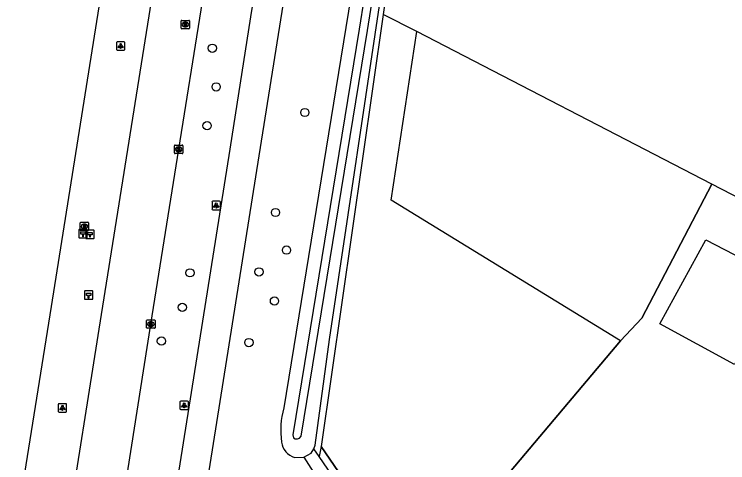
# Model space of a CAD drawing. Extents: x 160203 to 161526, y 379529 to 381797.
# Drawn here: x 160267 to 160351.6, y 380042.3 to 380095.4 of the extents above; entities that cross this region are included whole.
import ezdxf

# ---------------------------------------------------------------- set-up
doc = ezdxf.new("R2010")
doc.units = 0
for name, color, linetype in [('IMGEO_Boom', 7, 'Continuous'), ('IMGEO_Bouwland', 7, 'Continuous'), ('IMGEO_Brandkraan', 7, 'Continuous'), ('IMGEO_Fietspad_gesloten', 7, 'Continuous'), ('IMGEO_Grasland_agrarisch', 7, 'Continuous'), ('IMGEO_Groenvoorziening', 7, 'Continuous'), ('IMGEO_Hectometerpaal', 7, 'Continuous'), ('IMGEO_Hek', 7, 'Continuous'), ('IMGEO_Kolk', 7, 'Continuous'), ('IMGEO_Lichtpunt', 7, 'Continuous'), ('IMGEO_Loofbos', 7, 'Continuous'), ('IMGEO_Pand', 7, 'Continuous'), ('IMGEO_Rijbaan_regionaal_gesloten', 7, 'Continuous'), ('IMGEO_Rioolput', 7, 'Continuous'), ('IMGEO_Waterloop', 7, 'Continuous')]:
    doc.layers.add(name, color=color, linetype=linetype)

msp = doc.modelspace()

# ---------------------------------------------------------------- linework, layer by layer
at = {"layer": 'IMGEO_Boom'}
for centre in [(160290.503, 380091.416), (160290.957, 380086.827), (160301.456, 380083.789), (160289.881, 380082.225), (160297.982, 380071.936), (160299.285, 380067.475), (160287.851, 380064.779), (160296.025, 380064.888), (160297.861, 380061.437), (160286.951, 380060.684), (160284.469, 380056.686), (160294.83, 380056.51)]:
    msp.add_circle(centre, 0.489, dxfattribs=at)
at = {"layer": 'IMGEO_Bouwland'}
for points in [[(160310.75, 380095.431), (160303.394, 380044.187)], [(160314.714, 380093.382), (160310.75, 380095.431)], [(160338.878, 380056.732), (160311.68, 380073.39), (160314.714, 380093.382)], [(160338.878, 380056.732), (160320.182, 380034.549), (160313.52, 380029.396), (160303.394, 380044.187)]]:
    msp.add_lwpolyline(points, dxfattribs=at)
at = {"layer": 'IMGEO_Brandkraan'}
for p, q in [((160274.839, 380069.858), (160274.839, 380070.71)), ((160274.914, 380070.784), (160275.766, 380070.784)), ((160275.327, 380070.564), (160275.352, 380070.564)), ((160275.84, 380070.71), (160275.84, 380069.858)), ((160275.766, 380069.784), (160274.914, 380069.784)), ((160275.35, 380070.004), (160275.325, 380070.004))]:
    msp.add_line(p, q, dxfattribs=at)
for points in [[(160274.839, 380069.858), (160274.839, 380070.71)], [(160274.914, 380070.784), (160275.766, 380070.784)], [(160275.187, 380070.484), (160275.187, 380070.084), (160275.4, 380070.084)], [(160275.418, 380070.484), (160275.187, 380070.484)], [(160275.366, 380070.403), (160275.312, 380070.403), (160275.312, 380070.327)], [(160275.312, 380070.327), (160275.365, 380070.327)], [(160275.374, 380070.251), (160275.312, 380070.251), (160275.312, 380070.17)], [(160275.84, 380070.71), (160275.84, 380069.858)], [(160275.766, 380069.784), (160274.914, 380069.784)], [(160275.312, 380070.17), (160275.374, 380070.17)]]:
    msp.add_lwpolyline(points, dxfattribs=at)
for centre, radius, start, end in [((160274.916, 380070.708), 0.0765, 91.55205, 178.44795), ((160274.916, 380070.708), 0.0765, 91.55205, 178.44795), ((160275.367, 380070.365), 0.0379, 267.82845, 90.93552), ((160275.375, 380070.21), 0.0404, 269.87594, 90.50774), ((160275.422, 380070.339), 0.145, 59.4692, 91.53667), ((160275.447, 380070.386), 0.0922, 285.51372, 58.15012), ((160275.452, 380070.194), 0.105, 301.31148, 78.98903), ((160275.764, 380070.708), 0.0765, 1.55205, 88.44795), ((160275.764, 380070.708), 0.0765, 1.55205, 88.44795), ((160274.916, 380069.86), 0.0765, 181.55205, 268.44795), ((160274.916, 380069.86), 0.0765, 181.55205, 268.44795), ((160275.406, 380070.335), 0.251, 268.66757, 293.53466), ((160275.764, 380069.86), 0.0765, 271.55205, 358.44795), ((160275.764, 380069.86), 0.0765, 271.55205, 358.44795)]:
    msp.add_arc(centre, radius, start, end, dxfattribs=at)
for centre, major_axis, ratio, start_param, end_param in [((160275.326, 380070.284), (-0.387, 0.002), 0.722429, 4.712389, 7.853982), ((160275.351, 380070.284), (-0.39, 0.002), 0.717154, 1.570796, 4.712389)]:
    msp.add_ellipse(centre, major_axis=major_axis, ratio=ratio, start_param=start_param, end_param=end_param, dxfattribs=at)
at = {"layer": 'IMGEO_Fietspad_gesloten'}
for points in [[(160283.537, 380000), (160288.248, 380029.615), (160296.048, 380078.644), (160304.946, 380134.52), (160305.52, 380137.937)], [(160284.774, 380030.19), (160292.614, 380079.457), (160295.043, 380095.124), (160301.457, 380134.981), (160302.004, 380138.344)]]:
    msp.add_lwpolyline(points, dxfattribs=at)
at = {"layer": 'IMGEO_Grasland_agrarisch'}
for points in [[(160334.717, 380245.43), (160311.69, 380101.979), (160310.75, 380095.431)], [(160349.701, 380075.295), (160314.714, 380093.382)], [(160349.701, 380075.295), (160341.379, 380059.407), (160338.878, 380056.732)], [(160397.184, 380050.749), (160349.701, 380075.295)]]:
    msp.add_lwpolyline(points, dxfattribs=at)
at = {"layer": 'IMGEO_Groenvoorziening'}
for points in [[(160302.532, 380043.918), (160302.689, 380044.357), (160304.383, 380056.886), (160310.899, 380100.468), (160334.158, 380245.601)], [(160303.394, 380044.187), (160303.157, 380043.003)], [(160301.357, 380042.912), (160302.201, 380043.406), (160302.532, 380043.918)], [(160303.157, 380043.003), (160302.532, 380043.918)], [(160322.205, 380015.124), (160303.157, 380043.003)]]:
    msp.add_lwpolyline(points, dxfattribs=at)
at = {"layer": 'IMGEO_Hectometerpaal'}
for p, q in [((160274.678, 380069.832), (160274.678, 380068.991)), ((160274.678, 380069.832), (160274.678, 380068.991)), ((160275.594, 380069.916), (160274.753, 380069.916)), ((160275.594, 380069.916), (160274.753, 380069.916)), ((160275.501, 380069.766), (160275.501, 380068.925)), ((160275.501, 380069.766), (160275.501, 380068.925)), ((160276.417, 380069.85), (160275.576, 380069.85)), ((160276.417, 380069.85), (160275.576, 380069.85)), ((160275.678, 380069), (160275.678, 380069.841)), ((160275.678, 380069), (160275.678, 380069.841)), ((160276.501, 380068.934), (160276.501, 380069.775)), ((160276.501, 380068.934), (160276.501, 380069.775)), ((160274.762, 380068.916), (160275.603, 380068.916)), ((160274.762, 380068.916), (160275.603, 380068.916)), ((160275.585, 380068.85), (160276.426, 380068.85)), ((160275.585, 380068.85), (160276.426, 380068.85)), ((160276.257, 380062.645), (160275.416, 380062.645)), ((160276.257, 380062.645), (160275.416, 380062.645)), ((160275.341, 380062.561), (160275.341, 380061.72)), ((160275.341, 380062.561), (160275.341, 380061.72)), ((160276.341, 380061.729), (160276.341, 380062.57)), ((160276.341, 380061.729), (160276.341, 380062.57)), ((160275.425, 380061.645), (160276.266, 380061.645)), ((160275.425, 380061.645), (160276.266, 380061.645))]:
    msp.add_line(p, q, dxfattribs=at)
for points in [[(160275.203, 380069.06), (160275.143, 380069.06), (160275.143, 380069.365), (160274.923, 380069.365), (160274.923, 380069.634), (160275.423, 380069.634), (160275.423, 380069.365), (160275.203, 380069.365), (160275.203, 380069.06)], [(160276.026, 380068.994), (160275.966, 380068.994), (160275.966, 380069.299), (160275.746, 380069.299), (160275.746, 380069.568), (160276.246, 380069.568), (160276.246, 380069.299), (160276.026, 380069.299), (160276.026, 380068.994)], [(160275.866, 380061.789), (160275.806, 380061.789), (160275.806, 380062.094), (160275.586, 380062.094), (160275.586, 380062.363), (160276.086, 380062.363), (160276.086, 380062.094), (160275.866, 380062.094), (160275.866, 380061.789)]]:
    msp.add_lwpolyline(points, dxfattribs=at)
for centre, start, end in [((160274.756, 380069.838), 92.4484, 184.28452), ((160274.756, 380069.838), 92.4484, 184.28452), ((160275.579, 380069.772), 92.4484, 184.28452), ((160275.579, 380069.772), 92.4484, 184.28452), ((160275.6, 380069.838), 2.4484, 94.28452), ((160275.6, 380069.838), 2.4484, 94.28452), ((160276.423, 380069.772), 2.4484, 94.28452), ((160276.423, 380069.772), 2.4484, 94.28452), ((160274.756, 380068.994), 182.4484, 274.28452), ((160274.756, 380068.994), 182.4484, 274.28452), ((160275.579, 380068.928), 182.4484, 274.28452), ((160275.579, 380068.928), 182.4484, 274.28452), ((160275.6, 380068.994), 272.4484, 4.28452), ((160275.6, 380068.994), 272.4484, 4.28452), ((160276.423, 380068.928), 272.4484, 4.28452), ((160276.423, 380068.928), 272.4484, 4.28452), ((160275.419, 380062.567), 92.4484, 184.28452), ((160275.419, 380062.567), 92.4484, 184.28452), ((160276.263, 380062.567), 2.4484, 94.28452), ((160276.263, 380062.567), 2.4484, 94.28452), ((160275.419, 380061.723), 182.4484, 274.28452), ((160275.419, 380061.723), 182.4484, 274.28452), ((160276.263, 380061.723), 272.4484, 4.28452), ((160276.263, 380061.723), 272.4484, 4.28452)]:
    msp.add_arc(centre, 0.0779, start, end, dxfattribs=at)
at = {"layer": 'IMGEO_Hek'}
for points in [[(160314.714, 380093.382), (160310.75, 380095.431)], [(160338.878, 380056.732), (160311.68, 380073.39), (160314.714, 380093.382)], [(160349.701, 380075.295), (160314.714, 380093.382)], [(160338.878, 380056.732), (160341.379, 380059.407), (160349.701, 380075.295)], [(160397.184, 380050.749), (160349.701, 380075.295)], [(160303.394, 380044.187), (160313.52, 380029.396), (160320.182, 380034.549), (160338.878, 380056.732)]]:
    msp.add_lwpolyline(points, dxfattribs=at)
at = {"layer": 'IMGEO_Kolk'}
for p, q in [((160286.013, 380079), (160286.013, 380079.852)), ((160286.088, 380079.926), (160286.94, 380079.926)), ((160286.501, 380079.706), (160286.526, 380079.706)), ((160287.014, 380079.852), (160287.014, 380079)), ((160286.94, 380078.926), (160286.088, 380078.926)), ((160286.524, 380079.146), (160286.499, 380079.146)), ((160282.793, 380059.199), (160283.645, 380059.199)), ((160282.718, 380058.273), (160282.718, 380059.125)), ((160283.229, 380058.419), (160283.204, 380058.419)), ((160283.206, 380058.979), (160283.231, 380058.979)), ((160283.719, 380059.125), (160283.719, 380058.273)), ((160283.645, 380058.199), (160282.793, 380058.199))]:
    msp.add_line(p, q, dxfattribs=at)
for points in [[(160286.013, 380079), (160286.013, 380079.852)], [(160286.088, 380079.926), (160286.94, 380079.926)], [(160286.334, 380079.626), (160286.457, 380079.626), (160286.457, 380079.475), (160286.587, 380079.626), (160286.751, 380079.626), (160286.605, 380079.475), (160286.758, 380079.226), (160286.606, 380079.226), (160286.521, 380079.39), (160286.457, 380079.323), (160286.457, 380079.226), (160286.334, 380079.226), (160286.334, 380079.626)], [(160287.014, 380079.852), (160287.014, 380079)], [(160286.94, 380078.926), (160286.088, 380078.926)], [(160282.793, 380059.199), (160283.645, 380059.199)], [(160282.718, 380058.273), (160282.718, 380059.125)], [(160283.039, 380058.899), (160283.162, 380058.899), (160283.162, 380058.748), (160283.292, 380058.899), (160283.456, 380058.899), (160283.31, 380058.748), (160283.463, 380058.499), (160283.311, 380058.499), (160283.226, 380058.663), (160283.162, 380058.596), (160283.162, 380058.499), (160283.039, 380058.499), (160283.039, 380058.899)], [(160283.719, 380059.125), (160283.719, 380058.273)], [(160283.645, 380058.199), (160282.793, 380058.199)]]:
    msp.add_lwpolyline(points, dxfattribs=at)
for centre, start, end in [((160286.09, 380079.85), 91.55205, 178.44795), ((160286.09, 380079.85), 91.55205, 178.44795), ((160286.938, 380079.85), 1.55205, 88.44795), ((160286.938, 380079.85), 1.55205, 88.44795), ((160286.09, 380079.002), 181.55205, 268.44795), ((160286.09, 380079.002), 181.55205, 268.44795), ((160286.938, 380079.002), 271.55205, 358.44795), ((160286.938, 380079.002), 271.55205, 358.44795), ((160282.795, 380059.123), 91.55205, 178.44795), ((160282.795, 380059.123), 91.55205, 178.44795), ((160283.643, 380059.123), 1.55205, 88.44795), ((160283.643, 380059.123), 1.55205, 88.44795), ((160282.795, 380058.275), 181.55205, 268.44795), ((160282.795, 380058.275), 181.55205, 268.44795), ((160283.643, 380058.275), 271.55205, 358.44795), ((160283.643, 380058.275), 271.55205, 358.44795)]:
    msp.add_arc(centre, 0.0765, start, end, dxfattribs=at)
for centre, major_axis, ratio, start_param, end_param in [((160286.5, 380079.426), (-0.387, 0.002), 0.722429, 4.712389, 7.853982), ((160286.525, 380079.426), (-0.39, 0.002), 0.717154, 1.570796, 4.712389), ((160283.205, 380058.699), (-0.387, 0.002), 0.722429, 4.712389, 7.853982), ((160283.23, 380058.699), (-0.39, 0.002), 0.717154, 1.570796, 4.712389)]:
    msp.add_ellipse(centre, major_axis=major_axis, ratio=ratio, start_param=start_param, end_param=end_param, dxfattribs=at)
at = {"layer": 'IMGEO_Lichtpunt'}
for p, q in [((160280.039, 380092.177), (160279.231, 380092.177)), ((160280.039, 380092.177), (160279.231, 380092.177)), ((160279.137, 380092.082), (160279.137, 380091.275)), ((160279.137, 380092.082), (160279.137, 380091.275)), ((160280.133, 380091.275), (160280.133, 380092.082)), ((160280.133, 380091.275), (160280.133, 380092.082)), ((160279.231, 380091.181), (160280.039, 380091.181)), ((160279.231, 380091.181), (160280.039, 380091.181)), ((160290.46, 380073.164), (160290.46, 380072.357)), ((160290.46, 380073.164), (160290.46, 380072.357)), ((160291.362, 380073.259), (160290.554, 380073.259)), ((160291.362, 380073.259), (160290.554, 380073.259)), ((160291.456, 380072.357), (160291.456, 380073.164)), ((160291.456, 380072.357), (160291.456, 380073.164)), ((160290.554, 380072.263), (160291.362, 380072.263)), ((160290.554, 380072.263), (160291.362, 380072.263)), ((160272.241, 380049.161), (160272.241, 380048.354)), ((160272.241, 380049.161), (160272.241, 380048.354)), ((160273.143, 380049.256), (160272.335, 380049.256)), ((160273.143, 380049.256), (160272.335, 380049.256)), ((160273.237, 380048.354), (160273.237, 380049.161)), ((160273.237, 380048.354), (160273.237, 380049.161)), ((160286.666, 380049.469), (160286.666, 380048.662)), ((160286.666, 380049.469), (160286.666, 380048.662)), ((160287.568, 380049.564), (160286.76, 380049.564)), ((160287.568, 380049.564), (160286.76, 380049.564)), ((160287.662, 380048.662), (160287.662, 380049.469)), ((160287.662, 380048.662), (160287.662, 380049.469)), ((160272.335, 380048.26), (160273.143, 380048.26)), ((160272.335, 380048.26), (160273.143, 380048.26)), ((160286.76, 380048.568), (160287.568, 380048.568)), ((160286.76, 380048.568), (160287.568, 380048.568))]:
    msp.add_line(p, q, dxfattribs=at)
for points in [[(160279.511, 380091.746), (160279.55, 380091.718), (160279.362, 380091.456), (160279.324, 380091.483), (160279.511, 380091.746)], [(160279.613, 380091.698), (160279.66, 380091.698), (160279.66, 380091.376), (160279.613, 380091.376), (160279.613, 380091.698)], [(160279.723, 380091.718), (160279.761, 380091.745), (160279.948, 380091.483), (160279.909, 380091.455), (160279.723, 380091.718)], [(160290.834, 380072.828), (160290.873, 380072.8), (160290.685, 380072.538), (160290.647, 380072.565), (160290.834, 380072.828)], [(160290.936, 380072.78), (160290.983, 380072.78), (160290.983, 380072.458), (160290.936, 380072.458), (160290.936, 380072.78)], [(160291.046, 380072.8), (160291.084, 380072.827), (160291.271, 380072.565), (160291.232, 380072.537), (160291.046, 380072.8)], [(160287.04, 380049.133), (160287.079, 380049.105), (160286.891, 380048.843), (160286.853, 380048.87), (160287.04, 380049.133)], [(160287.142, 380049.085), (160287.189, 380049.085), (160287.189, 380048.763), (160287.142, 380048.763), (160287.142, 380049.085)], [(160287.252, 380049.105), (160287.29, 380049.132), (160287.477, 380048.87), (160287.438, 380048.842), (160287.252, 380049.105)], [(160272.615, 380048.825), (160272.654, 380048.797), (160272.466, 380048.535), (160272.428, 380048.562), (160272.615, 380048.825)], [(160272.717, 380048.777), (160272.764, 380048.777), (160272.764, 380048.455), (160272.717, 380048.455), (160272.717, 380048.777)], [(160272.827, 380048.797), (160272.865, 380048.824), (160273.052, 380048.562), (160273.013, 380048.534), (160272.827, 380048.797)]]:
    msp.add_lwpolyline(points, dxfattribs=at)
for centre in [(160279.636, 380091.88), (160290.959, 380072.962), (160272.74, 380048.959), (160287.165, 380049.267)]:
    msp.add_circle(centre, 0.0994, dxfattribs=at)
for centre, start, end in [((160279.231, 380092.082), 90, 180), ((160279.231, 380092.082), 90, 180), ((160280.039, 380092.082), 0, 90), ((160280.039, 380092.082), 0, 90), ((160279.231, 380091.275), 180, 270), ((160279.231, 380091.275), 180, 270), ((160280.039, 380091.275), 270, 0), ((160280.039, 380091.275), 270, 360), ((160290.554, 380073.164), 90, 180), ((160290.554, 380073.164), 90, 180), ((160291.362, 380073.164), 0, 90), ((160291.362, 380073.164), 0, 90), ((160290.554, 380072.357), 180, 270), ((160290.554, 380072.357), 180, 270), ((160291.362, 380072.357), 270, 0), ((160291.362, 380072.357), 270, 360), ((160272.335, 380049.161), 90, 180), ((160272.335, 380049.161), 90, 180), ((160273.143, 380049.161), 0, 90), ((160273.143, 380049.161), 0, 90), ((160286.76, 380049.469), 90, 180), ((160286.76, 380049.469), 90, 180), ((160287.568, 380049.469), 0, 90), ((160287.568, 380049.469), 0, 90), ((160272.335, 380048.354), 180, 270), ((160272.335, 380048.354), 180, 270), ((160273.143, 380048.354), 270, 0), ((160273.143, 380048.354), 270, 360), ((160286.76, 380048.662), 180, 270), ((160286.76, 380048.662), 180, 270), ((160287.568, 380048.662), 270, 0), ((160287.568, 380048.662), 270, 360)]:
    msp.add_arc(centre, 0.0946, start, end, dxfattribs=at)
at = {"layer": 'IMGEO_Loofbos'}
for points in [[(160329.392, 380237.954), (160307.502, 380101.169), (160298.952, 380048.758)], [(160300.239, 380042.891), (160301.357, 380042.912)], [(160301.357, 380042.912), (160302.709, 380040.757)]]:
    msp.add_lwpolyline(points, dxfattribs=at)
for centre, radius, start, end in [((160309.36, 380046.046), 10.755, 165.39485, 187.18881), ((160300.857, 380044.989), 2.187, 187.5896, 253.59212)]:
    msp.add_arc(centre, radius, start, end, dxfattribs=at)
at = {"layer": 'IMGEO_Pand'}
msp.add_lwpolyline([(160343.536, 380058.713), (160348.958, 380068.687), (160357.885, 380064.077), (160352.361, 380053.916), (160343.536, 380058.713)], dxfattribs=at)
at = {"layer": 'IMGEO_Rijbaan_regionaal_gesloten'}
for points in [[(160278.866, 380031.167), (160280.089, 380038.807), (160283.219, 380058.699), (160286.512, 380079.426), (160289.187, 380095.956), (160295.539, 380136.026), (160298.793, 380156.267), (160302.317, 380178.493), (160305.54, 380198.747), (160308.625, 380217.982), (160311.861, 380238.211), (160313.74, 380250), (160314.354, 380253.856), (160314.593, 380255.474), (160319.718, 380287.464)], [(160267.031, 380033.123), (160271.433, 380060.799), (160283.582, 380137.115), (160290.485, 380180.229), (160301.592, 380250), (160302.082, 380253.08)], [(160306.488, 380242.671), (160296.399, 380179.3), (160289.509, 380136.181), (160277.333, 380059.825), (160272.928, 380032.148)]]:
    msp.add_lwpolyline(points, dxfattribs=at)
at = {"layer": 'IMGEO_Rioolput'}
for p, q in [((160286.872, 380094.719), (160287.724, 380094.719)), ((160286.797, 380093.793), (160286.797, 380094.645)), ((160287.308, 380093.939), (160287.283, 380093.939)), ((160287.285, 380094.499), (160287.31, 380094.499)), ((160287.798, 380094.645), (160287.798, 380093.793)), ((160287.724, 380093.719), (160286.872, 380093.719))]:
    msp.add_line(p, q, dxfattribs=at)
for points in [[(160286.872, 380094.719), (160287.724, 380094.719)], [(160286.797, 380093.793), (160286.797, 380094.645)], [(160287.386, 380094.417), (160287.134, 380094.419), (160287.134, 380094.019)], [(160287.134, 380094.019), (160287.258, 380094.019), (160287.258, 380094.181), (160287.269, 380094.181)], [(160287.312, 380094.338), (160287.258, 380094.338), (160287.258, 380094.257)], [(160287.258, 380094.257), (160287.31, 380094.257)], [(160287.316, 380094.152), (160287.387, 380094.019), (160287.527, 380094.019), (160287.462, 380094.145)], [(160287.798, 380094.645), (160287.798, 380093.793)], [(160287.724, 380093.719), (160286.872, 380093.719)]]:
    msp.add_lwpolyline(points, dxfattribs=at)
for centre, radius, start, end in [((160286.874, 380094.643), 0.0765, 91.55205, 178.44795), ((160286.874, 380094.643), 0.0765, 91.55205, 178.44795), ((160287.722, 380094.643), 0.0765, 1.55205, 88.44795), ((160287.722, 380094.643), 0.0765, 1.55205, 88.44795), ((160287.268, 380094.128), 0.0533, 26.02933, 88.69889), ((160287.294, 380094.446), 0.19, 274.7715, 282.96867), ((160287.318, 380094.242), 0.0964, 77.00612, 93.18647), ((160287.332, 380094.299), 0.0378, 276.66336, 79.67722), ((160287.385, 380094.307), 0.109, 350.36119, 89.41601), ((160287.383, 380094.307), 0.112, 277.58423, 350.98172), ((160287.367, 380094.092), 0.108, 29.51342, 73.79051), ((160286.874, 380093.795), 0.0765, 181.55205, 268.44795), ((160286.874, 380093.795), 0.0765, 181.55205, 268.44795), ((160287.722, 380093.795), 0.0765, 271.55205, 358.44795), ((160287.722, 380093.795), 0.0765, 271.55205, 358.44795)]:
    msp.add_arc(centre, radius, start, end, dxfattribs=at)
for centre, major_axis, ratio, start_param, end_param in [((160287.284, 380094.219), (-0.387, 0.002), 0.722429, 4.712389, 7.853982), ((160287.309, 380094.219), (-0.39, 0.002), 0.717154, 1.570796, 4.712389)]:
    msp.add_ellipse(centre, major_axis=major_axis, ratio=ratio, start_param=start_param, end_param=end_param, dxfattribs=at)
at = {"layer": 'IMGEO_Waterloop'}
msp.add_lwpolyline([(160326.146, 380202.356), (160331.264, 380234.48), (160332.922, 380245.296), (160332.525, 380245.357), (160331.949, 380245.446), (160330.291, 380234.632), (160325.173, 380202.511), (160324.329, 380197.004), (160315.588, 380142.012), (160307.904, 380093.679), (160300.044, 380045.549), (160300.116, 380045.227), (160300.306, 380045.1), (160300.596, 380045.1), (160300.813, 380045.163), (160301.016, 380045.39), (160308.876, 380093.522), (160316.56, 380141.858), (160325.302, 380196.852), (160326.146, 380202.356)], dxfattribs=at)

doc.saveas('drawing.dxf')
